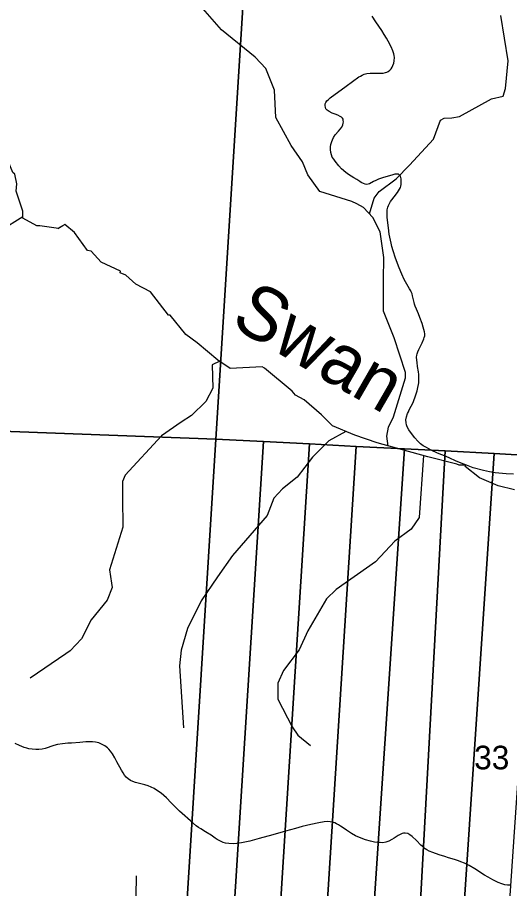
# Model space of a CAD drawing. Extents: x -2.1 to 31.9, y 6.3 to 28.3.
# Drawn here: x 5.147 to 6.019, y 21.982 to 23.525 of the extents above; entities that cross this region are included whole.
import ezdxf

# ---------------------------------------------------------------- set-up
doc = ezdxf.new("R2010")
doc.units = 0
for name, color, linetype in [('GM_X_County_Road', 7, 'Continuous'), ('GM_X_Minor_River', 7, 'Continuous'), ('GM_X_Minor_River_Text', 7, 'Continuous'), ('GM_X_Section', 7, 'Continuous'), ('GM_X_Section_Text', 7, 'Continuous'), ('GM_X_Township_Road', 7, 'Continuous')]:
    doc.layers.add(name, color=color, linetype=linetype)

msp = doc.modelspace()

# ---------------------------------------------------------------- linework, layer by layer
at = {"layer": 'GM_X_County_Road'}
msp.add_lwpolyline([(6.0192, 21.9883), (6.0151, 21.9883), (6.0104, 21.9889), (6.0049, 21.9908), (5.9985, 21.9934), (5.9891, 21.9976), (5.9804, 22.0024), (5.974, 22.0062), (5.9568, 22.0176), (5.947, 22.0232), (5.9387, 22.0274), (5.9323, 22.0299), (5.9278, 22.0315), (5.9211, 22.0337), (5.9104, 22.037), (5.9038, 22.0389), (5.8937, 22.0421), (5.8823, 22.0462), (5.8763, 22.0486), (5.872, 22.051), (5.869, 22.0529), (5.8658, 22.0554), (5.8612, 22.0595), (5.8534, 22.0677), (5.8461, 22.0746), (5.842, 22.0778), (5.838, 22.0797), (5.8338, 22.0804), (5.8309, 22.0802), (5.8282, 22.0796), (5.8261, 22.0788), (5.8213, 22.0762), (5.814, 22.0715), (5.8097, 22.069), (5.8047, 22.0666), (5.7996, 22.0648), (5.7938, 22.0636), (5.7893, 22.0637), (5.7845, 22.064), (5.7794, 22.0646), (5.7721, 22.0662), (5.7631, 22.0686), (5.7526, 22.0726), (5.7456, 22.0758), (5.7382, 22.0801), (5.7295, 22.0858), (5.7236, 22.0902), (5.7191, 22.093), (5.7156, 22.0953), (5.712, 22.0972), (5.7087, 22.0986), (5.7043, 22.0999), (5.7004, 22.1007), (5.6954, 22.101), (5.69, 22.1006), (5.6808, 22.099), (5.6664, 22.0958), (5.6511, 22.092), (5.6391, 22.089), (5.6218, 22.0841), (5.599, 22.0776), (5.5749, 22.0711), (5.5582, 22.0666), (5.5437, 22.0633), (5.5351, 22.062), (5.529, 22.0615), (5.521, 22.062), (5.5154, 22.0628), (5.5112, 22.0642), (5.5061, 22.0663), (5.5006, 22.0693), (5.4969, 22.0715), (5.4923, 22.0752), (5.4883, 22.0779), (5.486, 22.0793), (5.4801, 22.0827), (5.4717, 22.088), (5.4672, 22.0907), (5.4632, 22.0935), (5.4533, 22.1024), (5.4384, 22.1152), (5.4335, 22.1197), (5.4295, 22.1235), (5.4192, 22.1344), (5.4105, 22.1429), (5.401, 22.1512), (5.395, 22.1557), (5.3889, 22.1595), (5.3836, 22.1621), (5.3781, 22.1645), (5.3726, 22.1662), (5.3652, 22.1681), (5.3557, 22.1703), (5.3509, 22.1719), (5.3468, 22.174), (5.3428, 22.1767), (5.3393, 22.1798), (5.3366, 22.183), (5.3337, 22.1871), (5.3309, 22.1921), (5.323, 22.2071), (5.3189, 22.2142), (5.3152, 22.2207), (5.3117, 22.2257), (5.3086, 22.2295), (5.3061, 22.2317), (5.3014, 22.2351), (5.2965, 22.2378), (5.291, 22.2402), (5.2851, 22.2417), (5.2796, 22.2424), (5.2734, 22.2425), (5.2679, 22.242), (5.2572, 22.2411), (5.2426, 22.2401), (5.2357, 22.2397), (5.2264, 22.2389), (5.2179, 22.2373), (5.2114, 22.2356), (5.1959, 22.2307), (5.1905, 22.2294), (5.1843, 22.2286), (5.1792, 22.2285), (5.173, 22.229), (5.1668, 22.23), (5.163, 22.2308), (5.1584, 22.2321), (5.1502, 22.2356), (5.1426, 22.2392)], dxfattribs=at)
at = {"layer": 'GM_X_Minor_River'}
for points in [[(5.8034, 22.7661), (5.801, 22.7835), (5.8042, 22.7997), (5.813, 22.8181), (5.8344, 22.8872), (5.8339, 22.8964), (5.8143, 22.9577), (5.7949, 23.0051), (5.7954, 23.0597), (5.7955, 23.1), (5.789, 23.1457), (5.7761, 23.1708), (5.7596, 23.1884), (5.7481, 23.1953), (5.7388, 23.1994), (5.6823, 23.2171), (5.6612, 23.2466), (5.6517, 23.2697), (5.6318, 23.2985), (5.6046, 23.3483), (5.6019, 23.3966), (5.5868, 23.4351), (5.5681, 23.4547), (5.5084, 23.5036), (5.4707, 23.5459)], [(5.2194, 23.1513), (5.1866, 23.1564), (5.181, 23.156), (5.1564, 23.1696), (5.156, 23.1821), (5.1442, 23.2175), (5.1457, 23.2304), (5.1419, 23.2479), (5.1382, 23.2509), (5.1219, 23.2908), (5.106, 23.3291), (5.1018, 23.3489), (5.0934, 23.364), (5.09, 23.3682), (5.0601, 23.4168), (5.0439, 23.4441), (5.0329, 23.4756), (5.0242, 23.4885), (5.017, 23.4938), (5.0128, 23.503), (4.9761, 23.5348)], [(5.7701, 23.1773), (5.7787, 23.2049), (5.7873, 23.2168), (5.8175, 23.2394), (5.8413, 23.2637), (5.8839, 23.3094), (5.8959, 23.3432), (5.9028, 23.3468), (5.916, 23.3475), (5.9301, 23.3497), (5.9866, 23.3813), (6.0072, 23.3859), (6.0114, 23.3995), (6.0159, 23.4483), (6.0032, 23.5288)], [(5.156, 23.1719), (5.1169, 23.1475), (5.0821, 23.1463), (5.0468, 23.1539), (4.9655, 23.1895), (4.8971, 23.2286), (4.8486, 23.2472), (4.815, 23.2623), (4.7809, 23.2721), (4.7635, 23.2829), (4.7395, 23.3035)], [(5.5234, 22.9034), (5.5014, 22.918), (5.465, 22.9491), (5.445, 22.9639), (5.4174, 22.9977), (5.4143, 22.998), (5.3826, 23.039), (5.3565, 23.0526), (5.3387, 23.0685), (5.3285, 23.0731), (5.3292, 23.0757), (5.2948, 23.092), (5.2774, 23.1113), (5.271, 23.1125), (5.2479, 23.1443), (5.2305, 23.1584), (5.2183, 23.1515), (5.2272, 23.1565)], [(5.5052, 22.9164), (5.4919, 22.91), (5.4929, 22.8685), (5.4805, 22.845), (5.4551, 22.82), (5.4366, 22.8084), (5.4019, 22.7841), (5.3374, 22.7144), (5.3329, 22.7032), (5.3328, 22.6747), (5.3335, 22.6223), (5.31, 22.5471), (5.3131, 22.5235), (5.3144, 22.5158), (5.3054, 22.493), (5.2775, 22.4582), (5.2602, 22.4245), (5.2399, 22.4032), (5.2325, 22.3981), (5.1692, 22.3549)], [(5.5802, 22.9066), (5.5234, 22.9034)], [(6.027, 22.6885), (5.9983, 22.6957), (5.9654, 22.7097), (5.94, 22.7298), (5.9408, 22.732), (5.9295, 22.7324), (5.9249, 22.7343), (5.8739, 22.7471), (5.7839, 22.772), (5.7446, 22.7852), (5.7048, 22.8018), (5.6855, 22.8215), (5.6549, 22.8477), (5.639, 22.856), (5.6333, 22.8636), (5.5845, 22.9042), (5.5802, 22.9066)], [(5.7282, 22.7921), (5.6983, 22.7754), (5.6695, 22.7463), (5.642, 22.7108), (5.616, 22.6903), (5.6008, 22.6741), (5.5889, 22.6434), (5.5277, 22.572), (5.5009, 22.5342), (5.4724, 22.4922), (5.4479, 22.4428), (5.4369, 22.4048), (5.4338, 22.3768), (5.4406, 22.2673)], [(5.8658, 22.7493), (5.8583, 22.6393), (5.8444, 22.6192), (5.815, 22.5974), (5.781, 22.5609), (5.7111, 22.5119), (5.694, 22.4957), (5.6609, 22.4387), (5.6459, 22.4054), (5.618, 22.3683), (5.6082, 22.3462), (5.6077, 22.3177), (5.6331, 22.2687), (5.6432, 22.254), (5.6661, 22.2358)], [(5.194, 21.7506), (5.1952, 21.7546), (5.208, 21.7747), (5.2728, 21.8432), (5.2958, 21.8672), (5.32, 21.9028), (5.3403, 21.9269), (5.3567, 21.9689), (5.3578, 22.0049)]]:
    msp.add_lwpolyline(points, dxfattribs=at)
at = {"layer": 'GM_X_Section'}
for points in [[(5.5612, 23.7889), (5.498, 22.7781), (4.4397, 22.818), (4.4401, 22.8231), (4.4518, 23.0046), (4.4791, 23.4295), (4.5062, 23.8498)], [(6.6083, 23.7379), (6.5918, 23.4837), (6.5759, 23.2313), (6.5607, 22.9782), (6.5442, 22.7242), (6.4695, 22.728), (6.3902, 22.7322), (6.313, 22.7362), (6.2319, 22.7402), (6.1513, 22.7445), (6.0723, 22.7483), (5.9912, 22.7527), (5.9044, 22.7576), (5.8324, 22.7612), (5.7467, 22.7656), (5.664, 22.7698), (5.5827, 22.774), (5.498, 22.7781), (5.5612, 23.7889)], [(4.4397, 22.818), (5.498, 22.7781), (5.4326, 21.7271), (5.2409, 21.7347), (5.043, 21.7379), (4.8395, 21.7479), (4.6504, 21.7575), (4.4881, 21.7655), (4.3744, 21.7716), (4.4255, 22.5906)], [(5.5827, 22.774), (5.5162, 21.7235), (5.4326, 21.7271), (5.498, 22.7781)], [(5.664, 22.7698), (5.5978, 21.7199), (5.5162, 21.7235), (5.5827, 22.774)], [(5.7467, 22.7656), (5.6807, 21.7191), (5.6805, 21.7162), (5.5978, 21.7199), (5.664, 22.7698)], [(5.8324, 22.7612), (5.7625, 21.7168), (5.7622, 21.7126), (5.6805, 21.7162), (5.6807, 21.7191), (5.7467, 22.7656)], [(5.9044, 22.7576), (5.8472, 21.7121), (5.847, 21.7088), (5.7622, 21.7126), (5.7625, 21.7168), (5.8324, 22.7612)], [(5.9912, 22.7527), (5.9213, 21.7055), (5.847, 21.7088), (5.8472, 21.7121), (5.9044, 22.7576)], [(6.0723, 22.7483), (6.0006, 21.7019), (5.9213, 21.7055), (5.9912, 22.7527)]]:
    msp.add_lwpolyline(points, close=True, dxfattribs=at)
at = {"layer": 'GM_X_Township_Road'}
msp.add_lwpolyline([(6.0255, 22.7162), (6.0127, 22.717), (5.993, 22.7187), (5.983, 22.7205), (5.9721, 22.7228), (5.9542, 22.7278), (5.9483, 22.7297), (5.942, 22.732), (5.9326, 22.7357), (5.9226, 22.7401), (5.9125, 22.7447), (5.9063, 22.7475), (5.8911, 22.7538), (5.8796, 22.7589), (5.8712, 22.7633), (5.8656, 22.7665), (5.8608, 22.7702), (5.8562, 22.7746), (5.8509, 22.7808), (5.8446, 22.7883), (5.8403, 22.7946), (5.8371, 22.8), (5.8357, 22.8035), (5.8351, 22.8074), (5.835, 22.8125), (5.836, 22.8177), (5.8376, 22.8235), (5.8393, 22.827), (5.8409, 22.8303), (5.8475, 22.8434), (5.8526, 22.8571), (5.8547, 22.8638), (5.8561, 22.8698), (5.8573, 22.875), (5.8577, 22.878), (5.858, 22.8847), (5.858, 22.8927), (5.8574, 22.8974), (5.8557, 22.907), (5.8546, 22.9142), (5.8542, 22.9183), (5.8539, 22.9235), (5.8544, 22.9269), (5.8548, 22.9296), (5.8561, 22.9331), (5.8576, 22.937), (5.8605, 22.943), (5.8636, 22.9492), (5.8667, 22.9561), (5.8674, 22.9585), (5.8682, 22.9613), (5.8685, 22.9651), (5.8679, 22.9683), (5.8655, 22.9769), (5.8634, 22.9833), (5.8597, 22.9938), (5.8573, 23.0002), (5.8538, 23.0084), (5.8515, 23.0141), (5.8501, 23.0176), (5.8493, 23.0205), (5.8468, 23.032), (5.8457, 23.0356), (5.8444, 23.039), (5.8434, 23.0413), (5.8413, 23.0445), (5.8386, 23.049), (5.832, 23.0611), (5.8276, 23.0703), (5.823, 23.0819), (5.8166, 23.0987), (5.8122, 23.112), (5.81, 23.1198), (5.8085, 23.1253), (5.8074, 23.1305), (5.8054, 23.1414), (5.8039, 23.1524), (5.8027, 23.1617), (5.8018, 23.1716), (5.8016, 23.1782), (5.8019, 23.1845), (5.803, 23.1892), (5.8039, 23.1919), (5.8052, 23.1946), (5.8077, 23.199), (5.81, 23.2022), (5.8139, 23.2074), (5.8201, 23.2153), (5.8234, 23.2209), (5.8252, 23.2239), (5.8259, 23.2262), (5.8262, 23.2292), (5.8266, 23.2337), (5.8267, 23.2374), (5.8265, 23.2394), (5.8261, 23.2419), (5.8254, 23.244), (5.8243, 23.2456), (5.823, 23.2466), (5.8215, 23.2474), (5.8185, 23.2479), (5.8154, 23.2476), (5.8117, 23.2466), (5.7934, 23.241), (5.7866, 23.2386), (5.7815, 23.2367), (5.7772, 23.2348), (5.7706, 23.2306), (5.7682, 23.2297), (5.7657, 23.2293), (5.7626, 23.2299), (5.7595, 23.2311), (5.7556, 23.233), (5.7531, 23.2349), (5.7478, 23.2382), (5.7428, 23.2411), (5.7329, 23.2471), (5.7283, 23.2508), (5.7209, 23.2571), (5.7162, 23.2624), (5.7098, 23.2705), (5.707, 23.2741), (5.7045, 23.2779), (5.7028, 23.2817), (5.702, 23.2859), (5.7013, 23.2911), (5.7015, 23.2963), (5.702, 23.3004), (5.7035, 23.3056), (5.7047, 23.3087), (5.7067, 23.3125), (5.7097, 23.3171), (5.7153, 23.3237), (5.7186, 23.3275), (5.7211, 23.3311), (5.7231, 23.3349), (5.724, 23.3379), (5.7242, 23.3404), (5.724, 23.3429), (5.7235, 23.3448), (5.7225, 23.3469), (5.7207, 23.3488), (5.7184, 23.35), (5.7143, 23.3519), (5.7096, 23.3537), (5.7044, 23.3556), (5.6987, 23.3586), (5.6955, 23.3608), (5.6943, 23.3622), (5.6931, 23.3636), (5.6923, 23.3657), (5.6919, 23.3692), (5.6921, 23.372), (5.6931, 23.3746), (5.6947, 23.3775), (5.6969, 23.3796), (5.7006, 23.3831), (5.7292, 23.4037), (5.7516, 23.4199), (5.7542, 23.4215), (5.7576, 23.4232), (5.761, 23.4247), (5.7659, 23.4262), (5.7714, 23.4268), (5.7794, 23.4268), (5.7889, 23.4266), (5.7945, 23.4268), (5.799, 23.4276), (5.8012, 23.4283), (5.8034, 23.4295), (5.8065, 23.4317), (5.8089, 23.4344), (5.8104, 23.4371), (5.812, 23.4403), (5.8134, 23.4445), (5.8141, 23.4485), (5.8144, 23.4544), (5.814, 23.4578), (5.8133, 23.461), (5.8115, 23.4663), (5.8085, 23.4731), (5.8036, 23.4833), (5.8005, 23.4886), (5.7966, 23.4953), (5.7922, 23.5022), (5.7813, 23.5176), (5.7751, 23.5277)], dxfattribs=at)

# ---------------------------------------------------------------- texts
at = {"layer": 'GM_X_Minor_River_Text'}
msp.add_text('Swan', height=0.0947, rotation=329.9982, dxfattribs=at).set_placement((5.5215, 22.9806))
at = {"layer": 'GM_X_Section_Text'}
msp.add_text('33', height=0.04186, rotation=0, dxfattribs=at).set_placement((5.9558, 22.1935))

doc.saveas('drawing.dxf')
